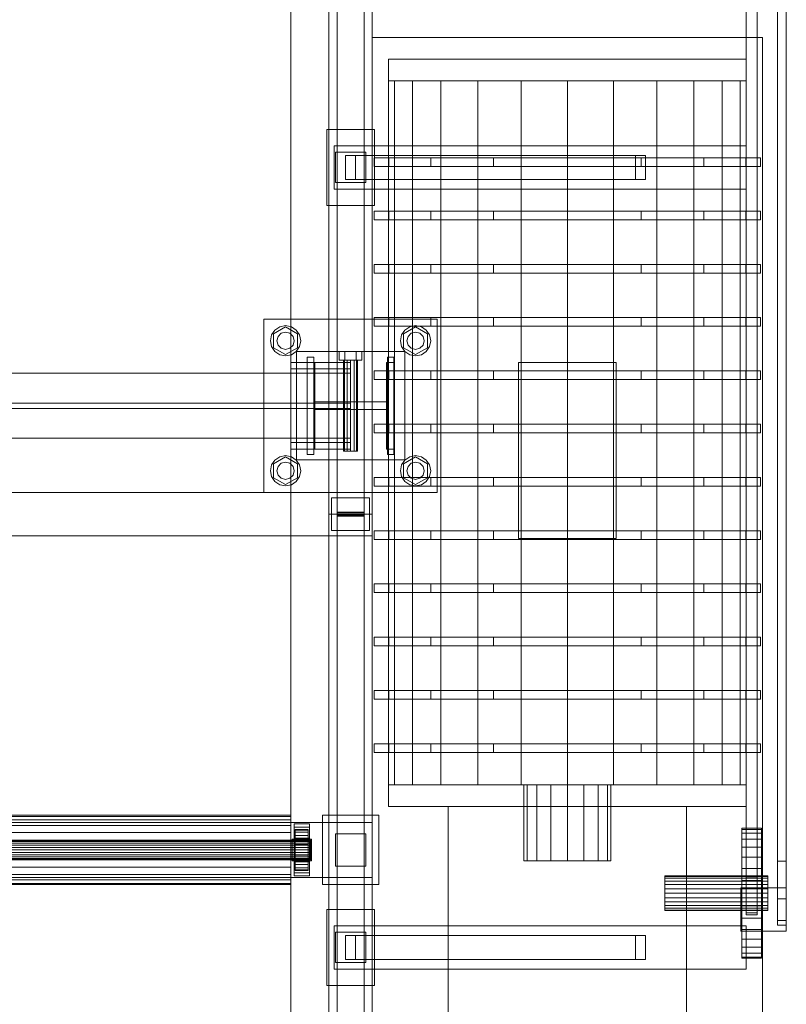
# Model space of a CAD drawing. Header units: millimetres. Extents: x -1970 to 61924, y -58230 to 6847.
# Tile 818 of 925: x 61211 to 61918, y -16602 to -15694. Entities that reach past the tile are written whole.
import ezdxf

# ---------------------------------------------------------------- set-up
doc = ezdxf.new("R2010")
doc.units = ezdxf.units.MM
doc.layers.add('superior_C04', color=7, linetype='Continuous', lineweight=0)

msp = doc.modelspace()

# ---------------------------------------------------------------- linework, layer by layer
at = {"layer": 'superior_C04'}
for p, q in [((61881.134, -15374.489), (61881.134, -16484.396)), ((61881.134, -15375.975), (61881.134, -16485.882)), ((61891.134, -16484.396), (61891.134, -15374.489)), ((61891.134, -15375.975), (61891.134, -16485.882)), ((61910.134, -15370.459), (61910.134, -16470.459)), ((61918.134, -16470.459), (61918.134, -15370.459)), ((61461.134, -16460), (61461.134, -15400)), ((61461.134, -15400), (61461.134, -19750)), ((61496.134, -15400), (61496.134, -16150)), ((61503.634, -15398.213), (61503.634, -16148.213)), ((61503.634, -16151.787), (61503.634, -15401.787)), ((61528.634, -16148.213), (61528.634, -15398.213)), ((61528.634, -16151.787), (61528.634, -15401.787)), ((61536.134, -16150), (61536.134, -15400)), ((61881.134, -15430.521), (61881.134, -16517.935)), ((61881.134, -15432.409), (61881.134, -16519.823)), ((61891.134, -16517.935), (61891.134, -15430.521)), ((61891.134, -15432.409), (61891.134, -16519.823)), ((61910.134, -15429.541), (61910.134, -16529.541)), ((61918.134, -15429.541), (61918.134, -16529.541)), ((61536.134, -15710), (61896.134, -15710)), ((61536.134, -16640), (61536.134, -15710)), ((61896.134, -15710), (61896.134, -16640)), ((61551.134, -15730), (61881.134, -15730)), ((61551.134, -16420), (61551.134, -15730)), ((61881.134, -15730), (61881.134, -16420)), ((61556.756, -15750), (61551.134, -15750)), ((61551.134, -15750), (61551.134, -16400)), ((61573.24, -15750), (61556.756, -15750)), ((61556.756, -15750), (61556.756, -16400)), ((61599.461, -15750), (61573.24, -15750)), ((61573.24, -15750), (61573.24, -16400)), ((61633.634, -15750), (61599.461, -15750)), ((61599.461, -15750), (61599.461, -16400)), ((61673.429, -15750), (61633.634, -15750)), ((61633.634, -15750), (61633.634, -16400)), ((61716.134, -15750), (61673.429, -15750)), ((61673.429, -15750), (61673.429, -16400)), ((61758.839, -15750), (61716.134, -15750)), ((61716.134, -15750), (61716.134, -16400)), ((61798.634, -15750), (61758.839, -15750)), ((61758.839, -15750), (61758.839, -16400)), ((61832.806, -15750), (61798.634, -15750)), ((61798.634, -15750), (61798.634, -16400)), ((61859.028, -15750), (61832.806, -15750)), ((61832.806, -15750), (61832.806, -16400)), ((61875.512, -15750), (61859.028, -15750)), ((61859.028, -15750), (61859.028, -16400)), ((61875.512, -15750), (61881.134, -15750)), ((61875.512, -15750), (61875.512, -16400)), ((61881.134, -16400), (61881.134, -15750)), ((61494.134, -15795), (61538.134, -15795)), ((61494.134, -15865), (61494.134, -15795)), ((61538.134, -15795), (61538.134, -15865)), ((61501.134, -15810), (61881.134, -15810)), ((61501.134, -15850), (61501.134, -15810)), ((61881.134, -15810), (61881.134, -15850)), ((61502.134, -15816), (61530.134, -15816)), ((61502.134, -15844), (61502.134, -15816)), ((61511.492, -15819), (61520.775, -15819)), ((61511.492, -15841), (61511.492, -15819)), ((61778.992, -15819), (61511.492, -15819)), ((61520.775, -15819), (61520.775, -15841)), ((61788.275, -15819), (61520.775, -15819)), ((61530.134, -15816), (61530.134, -15844)), ((61551.499, -15821.167), (61537.934, -15821.167)), ((61537.934, -15821.167), (61537.934, -15829.167)), ((61590.127, -15821.167), (61551.499, -15821.167)), ((61551.499, -15821.167), (61551.499, -15829.167)), ((61647.94, -15821.167), (61590.127, -15821.167)), ((61590.127, -15821.167), (61590.127, -15829.167)), ((61716.134, -15821.167), (61647.94, -15821.167)), ((61647.94, -15821.167), (61647.94, -15829.167)), ((61784.328, -15821.167), (61716.134, -15821.167)), ((61716.134, -15821.167), (61716.134, -15829.167)), ((61788.275, -15819), (61778.992, -15819)), ((61778.992, -15819), (61778.992, -15841)), ((61842.14, -15821.167), (61784.328, -15821.167)), ((61784.328, -15821.167), (61784.328, -15829.167)), ((61788.275, -15841), (61788.275, -15819)), ((61880.769, -15821.167), (61842.14, -15821.167)), ((61842.14, -15821.167), (61842.14, -15829.167)), ((61880.769, -15821.167), (61894.334, -15821.167)), ((61880.769, -15821.167), (61880.769, -15829.167)), ((61894.334, -15829.167), (61894.334, -15821.167)), ((61551.499, -15829.167), (61537.934, -15829.167)), ((61590.127, -15829.167), (61551.499, -15829.167)), ((61647.94, -15829.167), (61590.127, -15829.167)), ((61716.134, -15829.167), (61647.94, -15829.167)), ((61784.328, -15829.167), (61716.134, -15829.167)), ((61842.14, -15829.167), (61784.328, -15829.167)), ((61880.769, -15829.167), (61842.14, -15829.167)), ((61894.334, -15829.167), (61880.769, -15829.167)), ((61520.775, -15841), (61511.492, -15841)), ((61511.492, -15841), (61778.992, -15841)), ((61788.275, -15841), (61520.775, -15841)), ((61778.992, -15841), (61788.275, -15841)), ((61881.134, -15850), (61501.134, -15850)), ((61530.134, -15844), (61502.134, -15844)), ((61538.134, -15865), (61494.134, -15865)), ((61551.499, -15870.333), (61537.934, -15870.333)), ((61537.934, -15870.333), (61537.934, -15878.333)), ((61590.127, -15870.333), (61551.499, -15870.333)), ((61551.499, -15870.333), (61551.499, -15878.333)), ((61647.94, -15870.333), (61590.127, -15870.333)), ((61590.127, -15870.333), (61590.127, -15878.333)), ((61716.134, -15870.333), (61647.94, -15870.333)), ((61647.94, -15870.333), (61647.94, -15878.333)), ((61784.328, -15870.333), (61716.134, -15870.333)), ((61716.134, -15870.333), (61716.134, -15878.333)), ((61842.14, -15870.333), (61784.328, -15870.333)), ((61784.328, -15870.333), (61784.328, -15878.333)), ((61880.769, -15870.333), (61842.14, -15870.333)), ((61842.14, -15870.333), (61842.14, -15878.333)), ((61880.769, -15870.333), (61894.334, -15870.333)), ((61880.769, -15870.333), (61880.769, -15878.333)), ((61894.334, -15878.333), (61894.334, -15870.333)), ((61551.499, -15878.333), (61537.934, -15878.333)), ((61590.127, -15878.333), (61551.499, -15878.333)), ((61647.94, -15878.333), (61590.127, -15878.333)), ((61716.134, -15878.333), (61647.94, -15878.333)), ((61784.328, -15878.333), (61716.134, -15878.333)), ((61842.14, -15878.333), (61784.328, -15878.333)), ((61880.769, -15878.333), (61842.14, -15878.333)), ((61894.334, -15878.333), (61880.769, -15878.333)), ((61551.499, -15919.5), (61537.934, -15919.5)), ((61537.934, -15919.5), (61537.934, -15927.5)), ((61590.127, -15919.5), (61551.499, -15919.5)), ((61551.499, -15919.5), (61551.499, -15927.5)), ((61647.94, -15919.5), (61590.127, -15919.5)), ((61590.127, -15919.5), (61590.127, -15927.5)), ((61716.134, -15919.5), (61647.94, -15919.5)), ((61647.94, -15919.5), (61647.94, -15927.5)), ((61784.328, -15919.5), (61716.134, -15919.5)), ((61716.134, -15919.5), (61716.134, -15927.5)), ((61842.14, -15919.5), (61784.328, -15919.5)), ((61784.328, -15919.5), (61784.328, -15927.5)), ((61880.769, -15919.5), (61842.14, -15919.5)), ((61842.14, -15919.5), (61842.14, -15927.5)), ((61880.769, -15919.5), (61894.334, -15919.5)), ((61880.769, -15919.5), (61880.769, -15927.5)), ((61894.334, -15927.5), (61894.334, -15919.5)), ((61551.499, -15927.5), (61537.934, -15927.5)), ((61590.127, -15927.5), (61551.499, -15927.5)), ((61647.94, -15927.5), (61590.127, -15927.5)), ((61716.134, -15927.5), (61647.94, -15927.5)), ((61784.328, -15927.5), (61716.134, -15927.5)), ((61842.14, -15927.5), (61784.328, -15927.5)), ((61880.769, -15927.5), (61842.14, -15927.5)), ((61894.334, -15927.5), (61880.769, -15927.5)), ((61551.499, -15968.667), (61537.934, -15968.667)), ((61537.934, -15968.667), (61537.934, -15976.667)), ((61590.127, -15968.667), (61551.499, -15968.667)), ((61551.499, -15968.667), (61551.499, -15976.667)), ((61647.94, -15968.667), (61590.127, -15968.667)), ((61590.127, -15968.667), (61590.127, -15976.667)), ((61716.134, -15968.667), (61647.94, -15968.667)), ((61647.94, -15968.667), (61647.94, -15976.667)), ((61784.328, -15968.667), (61716.134, -15968.667)), ((61716.134, -15968.667), (61716.134, -15976.667)), ((61842.14, -15968.667), (61784.328, -15968.667)), ((61784.328, -15968.667), (61784.328, -15976.667)), ((61880.769, -15968.667), (61842.14, -15968.667)), ((61842.14, -15968.667), (61842.14, -15976.667)), ((61880.769, -15968.667), (61894.334, -15968.667)), ((61880.769, -15968.667), (61880.769, -15976.667)), ((61894.334, -15976.667), (61894.334, -15968.667)), ((61436.134, -16130), (61436.134, -15970)), ((61436.134, -15970), (61596.134, -15970)), ((61445.049, -15983.6), (61456.134, -15977.2)), ((61446.234, -15980.101), (61450.776, -15977.066)), ((61450.776, -15977.066), (61456.134, -15976)), ((61456.134, -15976), (61461.491, -15977.066)), ((61456.134, -15977.2), (61467.219, -15983.6)), ((61461.491, -15977.066), (61466.033, -15980.101)), ((61551.499, -15976.667), (61537.934, -15976.667)), ((61590.127, -15976.667), (61551.499, -15976.667)), ((61565.049, -15983.6), (61576.134, -15977.2)), ((61566.234, -15980.101), (61570.776, -15977.066)), ((61570.776, -15977.066), (61576.134, -15976)), ((61576.134, -15976), (61581.491, -15977.066)), ((61576.134, -15977.2), (61587.219, -15983.6)), ((61581.491, -15977.066), (61586.033, -15980.101)), ((61647.94, -15976.667), (61590.127, -15976.667)), ((61596.134, -15970), (61596.134, -16130)), ((61716.134, -15976.667), (61647.94, -15976.667)), ((61784.328, -15976.667), (61716.134, -15976.667)), ((61842.14, -15976.667), (61784.328, -15976.667)), ((61880.769, -15976.667), (61842.14, -15976.667)), ((61894.334, -15976.667), (61880.769, -15976.667)), ((61442.134, -15990), (61443.2, -15984.642)), ((61443.2, -15984.642), (61446.234, -15980.101)), ((61445.049, -15996.4), (61445.049, -15983.6)), ((61448.134, -15990), (61449.206, -15986)), ((61449.206, -15986), (61452.134, -15983.072)), ((61452.134, -15983.072), (61456.134, -15982)), ((61456.134, -15982), (61460.134, -15983.072)), ((61460.134, -15983.072), (61463.062, -15986)), ((61463.062, -15986), (61464.134, -15990)), ((61466.033, -15980.101), (61469.068, -15984.642)), ((61467.219, -15983.6), (61467.219, -15996.4)), ((61469.068, -15984.642), (61470.134, -15990)), ((61562.134, -15990), (61563.2, -15984.642)), ((61563.2, -15984.642), (61566.234, -15980.101)), ((61565.049, -15996.4), (61565.049, -15983.6)), ((61568.134, -15990), (61569.206, -15986)), ((61569.206, -15986), (61572.134, -15983.072)), ((61572.134, -15983.072), (61576.134, -15982)), ((61576.134, -15982), (61580.134, -15983.072)), ((61580.134, -15983.072), (61583.062, -15986)), ((61583.062, -15986), (61584.134, -15990)), ((61586.033, -15980.101), (61589.068, -15984.642)), ((61587.219, -15983.6), (61587.219, -15996.4)), ((61589.068, -15984.642), (61590.134, -15990)), ((61443.2, -15995.358), (61442.134, -15990)), ((61446.234, -15999.899), (61443.2, -15995.358)), ((61456.134, -16002.8), (61445.049, -15996.4)), ((61449.206, -15994), (61448.134, -15990)), ((61452.134, -15996.928), (61449.206, -15994)), ((61467.219, -15996.4), (61456.134, -16002.8)), ((61463.062, -15994), (61460.134, -15996.928)), ((61464.134, -15990), (61463.062, -15994)), ((61469.068, -15995.358), (61466.033, -15999.899)), ((61470.134, -15990), (61469.068, -15995.358)), ((61563.2, -15995.358), (61562.134, -15990)), ((61566.234, -15999.899), (61563.2, -15995.358)), ((61576.134, -16002.8), (61565.049, -15996.4)), ((61569.206, -15994), (61568.134, -15990)), ((61572.134, -15996.928), (61569.206, -15994)), ((61587.219, -15996.4), (61576.134, -16002.8)), ((61583.062, -15994), (61580.134, -15996.928)), ((61584.134, -15990), (61583.062, -15994)), ((61589.068, -15995.358), (61586.033, -15999.899)), ((61590.134, -15990), (61589.068, -15995.358)), ((61450.776, -16002.934), (61446.234, -15999.899)), ((61456.134, -16004), (61450.776, -16002.934)), ((61456.134, -15998), (61452.134, -15996.928)), ((61460.134, -15996.928), (61456.134, -15998)), ((61461.491, -16002.934), (61456.134, -16004)), ((61466.033, -15999.899), (61461.491, -16002.934)), ((61466.134, -16100), (61466.134, -16000)), ((61466.134, -16000), (61566.134, -16000)), ((61476.134, -16095), (61476.134, -16005)), ((61482.134, -16005), (61476.134, -16005)), ((61482.134, -16095), (61482.134, -16005)), ((61505.734, -16000), (61510.934, -16000)), ((61505.734, -16000), (61505.734, -16008)), ((61510.934, -16000), (61521.334, -16000)), ((61510.934, -16008), (61510.934, -16000)), ((61521.334, -16000), (61526.534, -16000)), ((61521.334, -16008), (61521.334, -16000)), ((61526.534, -16008), (61526.534, -16000)), ((61550.134, -16095), (61550.134, -16005)), ((61556.134, -16005), (61550.134, -16005)), ((61556.134, -16095), (61556.134, -16005)), ((61566.134, -16000), (61566.134, -16100)), ((61570.776, -16002.934), (61566.234, -15999.899)), ((61576.134, -16004), (61570.776, -16002.934)), ((61576.134, -15998), (61572.134, -15996.928)), ((61580.134, -15996.928), (61576.134, -15998)), ((61581.491, -16002.934), (61576.134, -16004)), ((61586.033, -15999.899), (61581.491, -16002.934)), ((61516.134, -16010), (61461.134, -16010)), ((61461.134, -16016), (61461.134, -16010)), ((61476.134, -16090), (61476.134, -16010)), ((61476.134, -16010), (61483.134, -16010)), ((61483.134, -16010), (61483.134, -16090)), ((61510.934, -16008), (61505.734, -16008)), ((61509.734, -16008), (61510.591, -16008)), ((61509.734, -16008), (61509.734, -16092)), ((61510.591, -16008), (61512.934, -16008)), ((61510.591, -16092), (61510.591, -16008)), ((61510.934, -16008), (61521.334, -16008)), ((61512.934, -16008), (61516.134, -16008)), ((61512.934, -16092), (61512.934, -16008)), ((61516.134, -16008), (61519.334, -16008)), ((61516.134, -16092), (61516.134, -16008)), ((61516.134, -16016), (61516.134, -16010)), ((61519.334, -16008), (61521.676, -16008)), ((61519.334, -16092), (61519.334, -16008)), ((61521.334, -16008), (61526.534, -16008)), ((61521.676, -16008), (61522.534, -16008)), ((61521.676, -16092), (61521.676, -16008)), ((61522.534, -16092), (61522.534, -16008)), ((61549.134, -16090), (61549.134, -16010)), ((61549.134, -16010), (61556.134, -16010)), ((61556.134, -16010), (61556.134, -16090)), ((61671.134, -16010), (61761.134, -16010)), ((61671.134, -16172.5), (61671.134, -16010)), ((61761.134, -16010), (61761.134, -16172.5)), ((61516.134, -16020), (60606.134, -16020)), ((61516.134, -16016), (61461.134, -16016)), ((61516.134, -16020), (61516.134, -16080)), ((61551.499, -16017.833), (61537.934, -16017.833)), ((61537.934, -16017.833), (61537.934, -16025.833)), ((61590.127, -16017.833), (61551.499, -16017.833)), ((61551.499, -16017.833), (61551.499, -16025.833)), ((61647.94, -16017.833), (61590.127, -16017.833)), ((61590.127, -16017.833), (61590.127, -16025.833)), ((61716.134, -16017.833), (61647.94, -16017.833)), ((61647.94, -16017.833), (61647.94, -16025.833)), ((61784.328, -16017.833), (61716.134, -16017.833)), ((61716.134, -16017.833), (61716.134, -16025.833)), ((61842.14, -16017.833), (61784.328, -16017.833)), ((61784.328, -16017.833), (61784.328, -16025.833)), ((61880.769, -16017.833), (61842.14, -16017.833)), ((61842.14, -16017.833), (61842.14, -16025.833)), ((61880.769, -16017.833), (61894.334, -16017.833)), ((61880.769, -16017.833), (61880.769, -16025.833)), ((61894.334, -16025.833), (61894.334, -16017.833)), ((61551.499, -16025.833), (61537.934, -16025.833)), ((61590.127, -16025.833), (61551.499, -16025.833)), ((61647.94, -16025.833), (61590.127, -16025.833)), ((61716.134, -16025.833), (61647.94, -16025.833)), ((61784.328, -16025.833), (61716.134, -16025.833)), ((61842.14, -16025.833), (61784.328, -16025.833)), ((61880.769, -16025.833), (61842.14, -16025.833)), ((61894.334, -16025.833), (61880.769, -16025.833)), ((61516.134, -16047.5), (60606.134, -16047.5)), ((61483.134, -16053.5), (61483.134, -16046.5)), ((61483.134, -16046.5), (61549.134, -16046.5)), ((61516.134, -16047.5), (61516.134, -16052.5)), ((61549.134, -16046.5), (61549.134, -16053.5)), ((60606.134, -16052.5), (61516.134, -16052.5)), ((61549.134, -16053.5), (61483.134, -16053.5)), ((61551.499, -16067), (61537.934, -16067)), ((61537.934, -16067), (61537.934, -16075)), ((61590.127, -16067), (61551.499, -16067)), ((61551.499, -16067), (61551.499, -16075)), ((61647.94, -16067), (61590.127, -16067)), ((61590.127, -16067), (61590.127, -16075)), ((61716.134, -16067), (61647.94, -16067)), ((61647.94, -16067), (61647.94, -16075)), ((61784.328, -16067), (61716.134, -16067)), ((61716.134, -16067), (61716.134, -16075)), ((61842.14, -16067), (61784.328, -16067)), ((61784.328, -16067), (61784.328, -16075)), ((61880.769, -16067), (61842.14, -16067)), ((61842.14, -16067), (61842.14, -16075)), ((61880.769, -16067), (61894.334, -16067)), ((61880.769, -16067), (61880.769, -16075)), ((61894.334, -16075), (61894.334, -16067)), ((61551.499, -16075), (61537.934, -16075)), ((61590.127, -16075), (61551.499, -16075)), ((61647.94, -16075), (61590.127, -16075)), ((61716.134, -16075), (61647.94, -16075)), ((61784.328, -16075), (61716.134, -16075)), ((61842.14, -16075), (61784.328, -16075)), ((61880.769, -16075), (61842.14, -16075)), ((61894.334, -16075), (61880.769, -16075)), ((60606.134, -16080), (61516.134, -16080)), ((61516.134, -16084), (61461.134, -16084)), ((61461.134, -16090), (61461.134, -16084)), ((61516.134, -16090), (61516.134, -16084)), ((61450.776, -16097.066), (61456.134, -16096)), ((61456.134, -16096), (61461.491, -16097.066)), ((61516.134, -16090), (61461.134, -16090)), ((61483.134, -16090), (61476.134, -16090)), ((61482.134, -16095), (61476.134, -16095)), ((61510.591, -16092), (61509.734, -16092)), ((61510.591, -16092), (61512.934, -16092)), ((61512.934, -16092), (61516.134, -16092)), ((61516.134, -16092), (61519.334, -16092)), ((61519.334, -16092), (61521.676, -16092)), ((61521.676, -16092), (61522.534, -16092)), ((61556.134, -16090), (61549.134, -16090)), ((61556.134, -16095), (61550.134, -16095)), ((61570.776, -16097.066), (61576.134, -16096)), ((61576.134, -16096), (61581.491, -16097.066)), ((61442.134, -16110), (61443.2, -16104.642)), ((61443.2, -16104.642), (61446.234, -16100.101)), ((61445.049, -16103.6), (61456.134, -16097.2)), ((61445.049, -16116.4), (61445.049, -16103.6)), ((61446.234, -16100.101), (61450.776, -16097.066)), ((61449.206, -16106), (61452.134, -16103.072)), ((61452.134, -16103.072), (61456.134, -16102)), ((61456.134, -16097.2), (61467.219, -16103.6)), ((61456.134, -16102), (61460.134, -16103.072)), ((61460.134, -16103.072), (61463.062, -16106)), ((61461.491, -16097.066), (61466.033, -16100.101)), ((61466.033, -16100.101), (61469.068, -16104.642)), ((61566.134, -16100), (61466.134, -16100)), ((61467.219, -16103.6), (61467.219, -16116.4)), ((61469.068, -16104.642), (61470.134, -16110)), ((61562.134, -16110), (61563.2, -16104.642)), ((61563.2, -16104.642), (61566.234, -16100.101)), ((61565.049, -16103.6), (61576.134, -16097.2)), ((61565.049, -16116.4), (61565.049, -16103.6)), ((61566.234, -16100.101), (61570.776, -16097.066)), ((61569.206, -16106), (61572.134, -16103.072)), ((61572.134, -16103.072), (61576.134, -16102)), ((61576.134, -16097.2), (61587.219, -16103.6)), ((61576.134, -16102), (61580.134, -16103.072)), ((61580.134, -16103.072), (61583.062, -16106)), ((61581.491, -16097.066), (61586.033, -16100.101)), ((61586.033, -16100.101), (61589.068, -16104.642)), ((61587.219, -16103.6), (61587.219, -16116.4)), ((61589.068, -16104.642), (61590.134, -16110)), ((61443.2, -16115.358), (61442.134, -16110)), ((61448.134, -16110), (61449.206, -16106)), ((61449.206, -16114), (61448.134, -16110)), ((61452.134, -16116.928), (61449.206, -16114)), ((61463.062, -16114), (61460.134, -16116.928)), ((61463.062, -16106), (61464.134, -16110)), ((61464.134, -16110), (61463.062, -16114)), ((61470.134, -16110), (61469.068, -16115.358)), ((61563.2, -16115.358), (61562.134, -16110)), ((61568.134, -16110), (61569.206, -16106)), ((61569.206, -16114), (61568.134, -16110)), ((61572.134, -16116.928), (61569.206, -16114)), ((61583.062, -16114), (61580.134, -16116.928)), ((61583.062, -16106), (61584.134, -16110)), ((61584.134, -16110), (61583.062, -16114)), ((61590.134, -16110), (61589.068, -16115.358)), ((61446.234, -16119.899), (61443.2, -16115.358)), ((61456.134, -16122.8), (61445.049, -16116.4)), ((61450.776, -16122.934), (61446.234, -16119.899)), ((61456.134, -16124), (61450.776, -16122.934)), ((61456.134, -16118), (61452.134, -16116.928)), ((61467.219, -16116.4), (61456.134, -16122.8)), ((61460.134, -16116.928), (61456.134, -16118)), ((61461.491, -16122.934), (61456.134, -16124)), ((61466.033, -16119.899), (61461.491, -16122.934)), ((61469.068, -16115.358), (61466.033, -16119.899)), ((61551.499, -16116.167), (61537.934, -16116.167)), ((61537.934, -16116.167), (61537.934, -16124.167)), ((61590.127, -16116.167), (61551.499, -16116.167)), ((61551.499, -16116.167), (61551.499, -16124.167)), ((61566.234, -16119.899), (61563.2, -16115.358)), ((61576.134, -16122.8), (61565.049, -16116.4)), ((61570.776, -16122.934), (61566.234, -16119.899)), ((61576.134, -16124), (61570.776, -16122.934)), ((61576.134, -16118), (61572.134, -16116.928)), ((61587.219, -16116.4), (61576.134, -16122.8)), ((61580.134, -16116.928), (61576.134, -16118)), ((61581.491, -16122.934), (61576.134, -16124)), ((61586.033, -16119.899), (61581.491, -16122.934)), ((61589.068, -16115.358), (61586.033, -16119.899)), ((61647.94, -16116.167), (61590.127, -16116.167)), ((61590.127, -16116.167), (61590.127, -16124.167)), ((61716.134, -16116.167), (61647.94, -16116.167)), ((61647.94, -16116.167), (61647.94, -16124.167)), ((61784.328, -16116.167), (61716.134, -16116.167)), ((61716.134, -16116.167), (61716.134, -16124.167)), ((61842.14, -16116.167), (61784.328, -16116.167)), ((61784.328, -16116.167), (61784.328, -16124.167)), ((61880.769, -16116.167), (61842.14, -16116.167)), ((61842.14, -16116.167), (61842.14, -16124.167)), ((61880.769, -16116.167), (61894.334, -16116.167)), ((61880.769, -16116.167), (61880.769, -16124.167)), ((61894.334, -16124.167), (61894.334, -16116.167)), ((60586.134, -16130), (61536.134, -16130)), ((61596.134, -16130), (61436.134, -16130)), ((61536.134, -16130), (61536.134, -16170)), ((61551.499, -16124.167), (61537.934, -16124.167)), ((61590.127, -16124.167), (61551.499, -16124.167)), ((61647.94, -16124.167), (61590.127, -16124.167)), ((61716.134, -16124.167), (61647.94, -16124.167)), ((61784.328, -16124.167), (61716.134, -16124.167)), ((61842.14, -16124.167), (61784.328, -16124.167)), ((61880.769, -16124.167), (61842.14, -16124.167)), ((61894.334, -16124.167), (61880.769, -16124.167)), ((61498.634, -16135), (61533.634, -16135)), ((61498.634, -16165), (61498.634, -16135)), ((61533.634, -16135), (61533.634, -16165)), ((61496.134, -16150), (61536.134, -16150)), ((61496.134, -16150), (61496.134, -17350)), ((61503.634, -16148.213), (61503.634, -16151.787)), ((61528.634, -16148.213), (61503.634, -16148.213)), ((61528.634, -16148.878), (61503.634, -16148.878)), ((61503.634, -16148.878), (61503.634, -16151.122)), ((61503.634, -17348.878), (61503.634, -16148.878)), ((61528.634, -16151.787), (61528.634, -16148.213)), ((61528.634, -16151.122), (61528.634, -16148.878)), ((61528.634, -17348.878), (61528.634, -16148.878)), ((61536.134, -17350), (61536.134, -16150)), ((61503.634, -16151.122), (61528.634, -16151.122)), ((61503.634, -16151.122), (61503.634, -17351.122)), ((61503.634, -16151.787), (61528.634, -16151.787)), ((61528.634, -17351.122), (61528.634, -16151.122)), ((61533.634, -16165), (61498.634, -16165)), ((61551.499, -16165.333), (61537.934, -16165.333)), ((61537.934, -16165.333), (61537.934, -16173.333)), ((61590.127, -16165.333), (61551.499, -16165.333)), ((61551.499, -16165.333), (61551.499, -16173.333)), ((61647.94, -16165.333), (61590.127, -16165.333)), ((61590.127, -16165.333), (61590.127, -16173.333)), ((61716.134, -16165.333), (61647.94, -16165.333)), ((61647.94, -16165.333), (61647.94, -16173.333)), ((61784.328, -16165.333), (61716.134, -16165.333)), ((61716.134, -16165.333), (61716.134, -16173.333)), ((61842.14, -16165.333), (61784.328, -16165.333)), ((61784.328, -16165.333), (61784.328, -16173.333)), ((61880.769, -16165.333), (61842.14, -16165.333)), ((61842.14, -16165.333), (61842.14, -16173.333)), ((61880.769, -16165.333), (61894.334, -16165.333)), ((61880.769, -16165.333), (61880.769, -16173.333)), ((61894.334, -16173.333), (61894.334, -16165.333)), ((61536.134, -16170), (60586.134, -16170)), ((61551.499, -16173.333), (61537.934, -16173.333)), ((61590.127, -16173.333), (61551.499, -16173.333)), ((61647.94, -16173.333), (61590.127, -16173.333)), ((61716.134, -16173.333), (61647.94, -16173.333)), ((61761.134, -16172.5), (61671.134, -16172.5)), ((61784.328, -16173.333), (61716.134, -16173.333)), ((61842.14, -16173.333), (61784.328, -16173.333)), ((61880.769, -16173.333), (61842.14, -16173.333)), ((61894.334, -16173.333), (61880.769, -16173.333)), ((61551.499, -16214.5), (61537.934, -16214.5)), ((61537.934, -16214.5), (61537.934, -16222.5)), ((61590.127, -16214.5), (61551.499, -16214.5)), ((61551.499, -16214.5), (61551.499, -16222.5)), ((61647.94, -16214.5), (61590.127, -16214.5)), ((61590.127, -16214.5), (61590.127, -16222.5)), ((61716.134, -16214.5), (61647.94, -16214.5)), ((61647.94, -16214.5), (61647.94, -16222.5)), ((61784.328, -16214.5), (61716.134, -16214.5)), ((61716.134, -16214.5), (61716.134, -16222.5)), ((61842.14, -16214.5), (61784.328, -16214.5)), ((61784.328, -16214.5), (61784.328, -16222.5)), ((61880.769, -16214.5), (61842.14, -16214.5)), ((61842.14, -16214.5), (61842.14, -16222.5)), ((61880.769, -16214.5), (61894.334, -16214.5)), ((61880.769, -16214.5), (61880.769, -16222.5)), ((61894.334, -16222.5), (61894.334, -16214.5)), ((61551.499, -16222.5), (61537.934, -16222.5)), ((61590.127, -16222.5), (61551.499, -16222.5)), ((61647.94, -16222.5), (61590.127, -16222.5)), ((61716.134, -16222.5), (61647.94, -16222.5)), ((61784.328, -16222.5), (61716.134, -16222.5)), ((61842.14, -16222.5), (61784.328, -16222.5)), ((61880.769, -16222.5), (61842.14, -16222.5)), ((61894.334, -16222.5), (61880.769, -16222.5)), ((61551.499, -16263.667), (61537.934, -16263.667)), ((61537.934, -16263.667), (61537.934, -16271.667)), ((61590.127, -16263.667), (61551.499, -16263.667)), ((61551.499, -16263.667), (61551.499, -16271.667)), ((61647.94, -16263.667), (61590.127, -16263.667)), ((61590.127, -16263.667), (61590.127, -16271.667)), ((61716.134, -16263.667), (61647.94, -16263.667)), ((61647.94, -16263.667), (61647.94, -16271.667)), ((61784.328, -16263.667), (61716.134, -16263.667)), ((61716.134, -16263.667), (61716.134, -16271.667)), ((61842.14, -16263.667), (61784.328, -16263.667)), ((61784.328, -16263.667), (61784.328, -16271.667)), ((61880.769, -16263.667), (61842.14, -16263.667)), ((61842.14, -16263.667), (61842.14, -16271.667)), ((61880.769, -16263.667), (61894.334, -16263.667)), ((61880.769, -16263.667), (61880.769, -16271.667)), ((61894.334, -16271.667), (61894.334, -16263.667)), ((61551.499, -16271.667), (61537.934, -16271.667)), ((61590.127, -16271.667), (61551.499, -16271.667)), ((61647.94, -16271.667), (61590.127, -16271.667)), ((61716.134, -16271.667), (61647.94, -16271.667)), ((61784.328, -16271.667), (61716.134, -16271.667)), ((61842.14, -16271.667), (61784.328, -16271.667)), ((61880.769, -16271.667), (61842.14, -16271.667)), ((61894.334, -16271.667), (61880.769, -16271.667)), ((61551.499, -16312.833), (61537.934, -16312.833)), ((61537.934, -16312.833), (61537.934, -16320.833)), ((61590.127, -16312.833), (61551.499, -16312.833)), ((61551.499, -16312.833), (61551.499, -16320.833)), ((61647.94, -16312.833), (61590.127, -16312.833)), ((61590.127, -16312.833), (61590.127, -16320.833)), ((61716.134, -16312.833), (61647.94, -16312.833)), ((61647.94, -16312.833), (61647.94, -16320.833)), ((61784.328, -16312.833), (61716.134, -16312.833)), ((61716.134, -16312.833), (61716.134, -16320.833)), ((61842.14, -16312.833), (61784.328, -16312.833)), ((61784.328, -16312.833), (61784.328, -16320.833)), ((61880.769, -16312.833), (61842.14, -16312.833)), ((61842.14, -16312.833), (61842.14, -16320.833)), ((61880.769, -16312.833), (61894.334, -16312.833)), ((61880.769, -16312.833), (61880.769, -16320.833)), ((61894.334, -16320.833), (61894.334, -16312.833)), ((61551.499, -16320.833), (61537.934, -16320.833)), ((61590.127, -16320.833), (61551.499, -16320.833)), ((61647.94, -16320.833), (61590.127, -16320.833)), ((61716.134, -16320.833), (61647.94, -16320.833)), ((61784.328, -16320.833), (61716.134, -16320.833)), ((61842.14, -16320.833), (61784.328, -16320.833)), ((61880.769, -16320.833), (61842.14, -16320.833)), ((61894.334, -16320.833), (61880.769, -16320.833)), ((61551.499, -16362), (61537.934, -16362)), ((61537.934, -16362), (61537.934, -16370)), ((61590.127, -16362), (61551.499, -16362)), ((61551.499, -16362), (61551.499, -16370)), ((61647.94, -16362), (61590.127, -16362)), ((61590.127, -16362), (61590.127, -16370)), ((61716.134, -16362), (61647.94, -16362)), ((61647.94, -16362), (61647.94, -16370)), ((61784.328, -16362), (61716.134, -16362)), ((61716.134, -16362), (61716.134, -16370)), ((61842.14, -16362), (61784.328, -16362)), ((61784.328, -16362), (61784.328, -16370)), ((61880.769, -16362), (61842.14, -16362)), ((61842.14, -16362), (61842.14, -16370)), ((61880.769, -16362), (61894.334, -16362)), ((61880.769, -16362), (61880.769, -16370)), ((61894.334, -16370), (61894.334, -16362)), ((61551.499, -16370), (61537.934, -16370)), ((61590.127, -16370), (61551.499, -16370)), ((61647.94, -16370), (61590.127, -16370)), ((61716.134, -16370), (61647.94, -16370)), ((61784.328, -16370), (61716.134, -16370)), ((61842.14, -16370), (61784.328, -16370)), ((61880.769, -16370), (61842.14, -16370)), ((61894.334, -16370), (61880.769, -16370)), ((61556.756, -16400), (61551.134, -16400)), ((61573.24, -16400), (61556.756, -16400)), ((61599.461, -16400), (61573.24, -16400)), ((61633.634, -16400), (61599.461, -16400)), ((61673.429, -16400), (61633.634, -16400)), ((61716.134, -16400), (61673.429, -16400)), ((61679.179, -16400), (61676.134, -16400)), ((61676.134, -16400), (61676.134, -16470)), ((61687.85, -16400), (61679.179, -16400)), ((61679.179, -16400), (61679.179, -16470)), ((61700.827, -16400), (61687.85, -16400)), ((61687.85, -16400), (61687.85, -16470)), ((61716.134, -16400), (61700.827, -16400)), ((61700.827, -16400), (61700.827, -16470)), ((61758.839, -16400), (61716.134, -16400)), ((61731.441, -16400), (61716.134, -16400)), ((61716.134, -16400), (61716.134, -16470)), ((61744.418, -16400), (61731.441, -16400)), ((61731.441, -16400), (61731.441, -16470)), ((61753.089, -16400), (61744.418, -16400)), ((61744.418, -16400), (61744.418, -16470)), ((61753.089, -16400), (61756.134, -16400)), ((61753.089, -16400), (61753.089, -16470)), ((61756.134, -16470), (61756.134, -16400)), ((61798.634, -16400), (61758.839, -16400)), ((61832.806, -16400), (61798.634, -16400)), ((61859.028, -16400), (61832.806, -16400)), ((61875.512, -16400), (61859.028, -16400)), ((61881.134, -16400), (61875.512, -16400)), ((61881.134, -16420), (61551.134, -16420)), ((61606.134, -16420), (61826.134, -16420)), ((61606.134, -16620), (61606.134, -16420)), ((61826.134, -16420), (61826.134, -16620)), ((60661.134, -16428), (61461.134, -16428)), ((61461.134, -16429.09), (60661.134, -16429.09)), ((61461.134, -16432.287), (60661.134, -16432.287)), ((61461.134, -16429.09), (61461.134, -16428)), ((61461.134, -16429.09), (61461.134, -16432.287)), ((61461.134, -16432.287), (61461.134, -16437.373)), ((61490.134, -16492), (61490.134, -16428)), ((61490.134, -16428), (61542.134, -16428)), ((61542.134, -16428), (61542.134, -16492)), ((60586.134, -16434.6), (61536.134, -16434.6)), ((61461.134, -16437.373), (60661.134, -16437.373)), ((61461.134, -16437.373), (61461.134, -16444)), ((61464.134, -16484), (61464.134, -16436)), ((61464.134, -16436), (61478.134, -16436)), ((61464.134, -16449), (61464.134, -16439)), ((61464.134, -16439), (61478.134, -16439)), ((61465.134, -16451), (61465.134, -16441)), ((61465.134, -16441), (61465.134, -16441.647)), ((61465.134, -16441), (61477.134, -16441)), ((61465.134, -16441.647), (61465.134, -16451.307)), ((61477.134, -16441.647), (61465.134, -16441.647)), ((61465.134, -16441.647), (61465.134, -16443.546)), ((61477.134, -16441.647), (61477.134, -16441)), ((61477.134, -16441), (61477.134, -16451)), ((61477.134, -16451.307), (61477.134, -16441.647)), ((61477.134, -16443.546), (61477.134, -16441.647)), ((61478.134, -16436), (61478.134, -16484)), ((61478.134, -16439), (61478.134, -16449)), ((61536.134, -16434.6), (61536.134, -16485.4)), ((61877.134, -16440), (61877.134, -16441.153)), ((61877.134, -16440), (61895.134, -16440)), ((61877.134, -16441.153), (61877.134, -16444.567)), ((61895.134, -16441.153), (61877.134, -16441.153)), ((61895.134, -16441.153), (61895.134, -16440)), ((61895.134, -16441.153), (61895.134, -16444.567)), ((61461.134, -16444), (60661.134, -16444)), ((61461.134, -16444), (61461.134, -16451.718)), ((61462.134, -16450), (61480.134, -16450)), ((61462.134, -16470), (61462.134, -16450)), ((61478.134, -16449), (61464.134, -16449)), ((61465.134, -16443.546), (61465.134, -16452.206)), ((61477.134, -16443.546), (61465.134, -16443.546)), ((61465.134, -16443.546), (61465.134, -16446.565)), ((61465.134, -16446.565), (61465.134, -16453.636)), ((61477.134, -16446.565), (61465.134, -16446.565)), ((61465.134, -16446.565), (61465.134, -16450.5)), ((61465.134, -16450.5), (61465.134, -16455.5)), ((61477.134, -16450.5), (61465.134, -16450.5)), ((61465.134, -16450.5), (61465.134, -16455.082)), ((61477.134, -16452.206), (61477.134, -16443.546)), ((61477.134, -16446.565), (61477.134, -16443.546)), ((61477.134, -16453.636), (61477.134, -16446.565)), ((61477.134, -16450.5), (61477.134, -16446.565)), ((61477.134, -16455.5), (61477.134, -16450.5)), ((61477.134, -16455.082), (61477.134, -16450.5)), ((61480.134, -16450), (61480.134, -16470)), ((61502.134, -16475), (61502.134, -16445)), ((61502.134, -16445), (61530.134, -16445)), ((61530.134, -16445), (61530.134, -16475)), ((61877.134, -16444.567), (61877.134, -16450.112)), ((61895.134, -16444.567), (61877.134, -16444.567)), ((61877.134, -16450.112), (61877.134, -16457.574)), ((61895.134, -16450.112), (61877.134, -16450.112)), ((61895.134, -16444.567), (61895.134, -16450.112)), ((61895.134, -16450.112), (61895.134, -16457.574)), ((60643.134, -16451), (61479.134, -16451)), ((61479.134, -16451.307), (60643.134, -16451.307)), ((61479.134, -16452.206), (60643.134, -16452.206)), ((61479.134, -16453.636), (60643.134, -16453.636)), ((61479.134, -16455.5), (60643.134, -16455.5)), ((61479.134, -16457.671), (60643.134, -16457.671)), ((61461.134, -16451.718), (60661.134, -16451.718)), ((61461.134, -16451.718), (61461.134, -16460)), ((61465.134, -16451.307), (61465.134, -16451)), ((61477.134, -16451), (61465.134, -16451)), ((61465.134, -16451.307), (61477.134, -16451.307)), ((61465.134, -16452.206), (61465.134, -16451.307)), ((61465.134, -16452.206), (61477.134, -16452.206)), ((61465.134, -16453.636), (61465.134, -16452.206)), ((61465.134, -16453.636), (61477.134, -16453.636)), ((61465.134, -16455.5), (61465.134, -16453.636)), ((61465.134, -16455.082), (61465.134, -16457.671)), ((61477.134, -16455.082), (61465.134, -16455.082)), ((61465.134, -16455.082), (61465.134, -16460)), ((61465.134, -16455.5), (61477.134, -16455.5)), ((61465.134, -16457.671), (61465.134, -16455.5)), ((61465.134, -16457.671), (61477.134, -16457.671)), ((61465.134, -16460), (61465.134, -16457.671)), ((61477.134, -16451), (61477.134, -16451.307)), ((61477.134, -16451.307), (61477.134, -16452.206)), ((61477.134, -16452.206), (61477.134, -16453.636)), ((61477.134, -16453.636), (61477.134, -16455.5)), ((61477.134, -16457.671), (61477.134, -16455.082)), ((61477.134, -16460), (61477.134, -16455.082)), ((61477.134, -16455.5), (61477.134, -16457.671)), ((61477.134, -16457.671), (61477.134, -16460)), ((61479.134, -16451.307), (61479.134, -16451)), ((61479.134, -16451.307), (61479.134, -16452.206)), ((61479.134, -16452.206), (61479.134, -16453.636)), ((61479.134, -16453.636), (61479.134, -16455.5)), ((61479.134, -16455.5), (61479.134, -16457.671)), ((61479.134, -16457.671), (61479.134, -16460)), ((61877.134, -16457.574), (61877.134, -16466.666)), ((61895.134, -16457.574), (61877.134, -16457.574)), ((61895.134, -16457.574), (61895.134, -16466.666)), ((61479.134, -16460), (60643.134, -16460)), ((61479.134, -16462.329), (60643.134, -16462.329)), ((61479.134, -16464.5), (60643.134, -16464.5)), ((61479.134, -16466.364), (60643.134, -16466.364)), ((61479.134, -16467.794), (60643.134, -16467.794)), ((61479.134, -16468.693), (60643.134, -16468.693)), ((61479.134, -16469), (60643.134, -16469)), ((61461.134, -16460), (60661.134, -16460)), ((61461.134, -16468.282), (60661.134, -16468.282)), ((61461.134, -16460), (61061.134, -16460)), ((61461.134, -17440), (61461.134, -16460)), ((61461.134, -16460), (61461.134, -16468.282)), ((61461.134, -16468.282), (61461.134, -16476)), ((61465.134, -16460), (61477.134, -16460)), ((61465.134, -16460), (61465.134, -16464.918)), ((61465.134, -16462.329), (61465.134, -16460)), ((61465.134, -16464.918), (61465.134, -16462.329)), ((61465.134, -16462.329), (61477.134, -16462.329)), ((61465.134, -16464.5), (61465.134, -16462.329)), ((61465.134, -16469.5), (61465.134, -16464.5)), ((61465.134, -16464.5), (61477.134, -16464.5)), ((61465.134, -16466.364), (61465.134, -16464.5)), ((61477.134, -16464.918), (61465.134, -16464.918)), ((61465.134, -16464.918), (61465.134, -16469.5)), ((61465.134, -16473.435), (61465.134, -16466.364)), ((61465.134, -16466.364), (61477.134, -16466.364)), ((61465.134, -16467.794), (61465.134, -16466.364)), ((61465.134, -16476.454), (61465.134, -16467.794)), ((61465.134, -16467.794), (61477.134, -16467.794)), ((61465.134, -16468.693), (61465.134, -16467.794)), ((61465.134, -16478.353), (61465.134, -16468.693)), ((61465.134, -16468.693), (61477.134, -16468.693)), ((61465.134, -16469), (61465.134, -16468.693)), ((61465.134, -16479), (61465.134, -16469)), ((61465.134, -16469), (61477.134, -16469)), ((61477.134, -16460), (61477.134, -16462.329)), ((61477.134, -16464.918), (61477.134, -16460)), ((61477.134, -16462.329), (61477.134, -16464.918)), ((61477.134, -16462.329), (61477.134, -16464.5)), ((61477.134, -16464.5), (61477.134, -16469.5)), ((61477.134, -16464.5), (61477.134, -16466.364)), ((61477.134, -16469.5), (61477.134, -16464.918)), ((61477.134, -16466.364), (61477.134, -16473.435)), ((61477.134, -16466.364), (61477.134, -16467.794)), ((61477.134, -16467.794), (61477.134, -16476.454)), ((61477.134, -16467.794), (61477.134, -16468.693)), ((61477.134, -16468.693), (61477.134, -16478.353)), ((61477.134, -16468.693), (61477.134, -16469)), ((61477.134, -16469), (61477.134, -16479)), ((61479.134, -16460), (61479.134, -16462.329)), ((61479.134, -16462.329), (61479.134, -16464.5)), ((61479.134, -16464.5), (61479.134, -16466.364)), ((61479.134, -16466.364), (61479.134, -16467.794)), ((61479.134, -16467.794), (61479.134, -16468.693)), ((61479.134, -16468.693), (61479.134, -16469)), ((61877.134, -16466.666), (61877.134, -16477.039)), ((61895.134, -16466.666), (61877.134, -16466.666)), ((61895.134, -16466.666), (61895.134, -16477.039)), ((61461.134, -16476), (60661.134, -16476)), ((61461.134, -16476), (61461.134, -16482.627)), ((61480.134, -16470), (61462.134, -16470)), ((61464.134, -16481), (61464.134, -16471)), ((61464.134, -16471), (61478.134, -16471)), ((61477.134, -16469.5), (61465.134, -16469.5)), ((61465.134, -16469.5), (61465.134, -16473.435)), ((61477.134, -16473.435), (61465.134, -16473.435)), ((61465.134, -16473.435), (61465.134, -16476.454)), ((61477.134, -16476.454), (61465.134, -16476.454)), ((61465.134, -16476.454), (61465.134, -16478.353)), ((61477.134, -16473.435), (61477.134, -16469.5)), ((61477.134, -16476.454), (61477.134, -16473.435)), ((61477.134, -16478.353), (61477.134, -16476.454)), ((61478.134, -16471), (61478.134, -16481)), ((61530.134, -16475), (61502.134, -16475)), ((61679.179, -16470), (61676.134, -16470)), ((61687.85, -16470), (61679.179, -16470)), ((61700.827, -16470), (61687.85, -16470)), ((61716.134, -16470), (61700.827, -16470)), ((61731.441, -16470), (61716.134, -16470)), ((61744.418, -16470), (61731.441, -16470)), ((61753.089, -16470), (61744.418, -16470)), ((61756.134, -16470), (61753.089, -16470)), ((61877.134, -16477.039), (61877.134, -16488.295)), ((61895.134, -16477.039), (61877.134, -16477.039)), ((61895.134, -16477.039), (61895.134, -16488.295)), ((61910.134, -16470.459), (61910.134, -16529.541)), ((61918.134, -16470.459), (61910.134, -16470.459)), ((61918.134, -16529.541), (61918.134, -16470.459)), ((61536.134, -16485.4), (60586.134, -16485.4)), ((61461.134, -16482.627), (60661.134, -16482.627)), ((61461.134, -16482.627), (61461.134, -16487.713)), ((61478.134, -16481), (61464.134, -16481)), ((61478.134, -16484), (61464.134, -16484)), ((61477.134, -16478.353), (61465.134, -16478.353)), ((61465.134, -16478.353), (61465.134, -16479)), ((61477.134, -16479), (61465.134, -16479)), ((61477.134, -16479), (61477.134, -16478.353)), ((61806.134, -16484), (61806.134, -16484.545)), ((61806.134, -16484), (61901.134, -16484)), ((61806.134, -16484.545), (61806.134, -16486.144)), ((61901.134, -16484.545), (61806.134, -16484.545)), ((61806.134, -16486.144), (61806.134, -16488.686)), ((61901.134, -16486.144), (61806.134, -16486.144)), ((61881.134, -16484.396), (61881.134, -16485.882)), ((61891.134, -16484.396), (61881.134, -16484.396)), ((61881.134, -16485.882), (61891.134, -16485.882)), ((61891.134, -16485.882), (61891.134, -16484.396)), ((61901.134, -16484.545), (61901.134, -16484)), ((61901.134, -16484.545), (61901.134, -16486.144)), ((61901.134, -16486.144), (61901.134, -16488.686)), ((61461.134, -16487.713), (60661.134, -16487.713)), ((61461.134, -16490.91), (60661.134, -16490.91)), ((61461.134, -16492), (60661.134, -16492)), ((61461.134, -16487.713), (61461.134, -16490.91)), ((61461.134, -16490.91), (61461.134, -16492)), ((61542.134, -16492), (61490.134, -16492)), ((61806.134, -16488.686), (61806.134, -16492)), ((61901.134, -16488.686), (61806.134, -16488.686)), ((61806.134, -16492), (61806.134, -16495.859)), ((61901.134, -16492), (61806.134, -16492)), ((61806.134, -16495.859), (61806.134, -16500)), ((61901.134, -16495.859), (61806.134, -16495.859)), ((61876.134, -16495), (61918.134, -16495)), ((61876.134, -16535), (61876.134, -16495)), ((61877.134, -16488.295), (61877.134, -16500)), ((61895.134, -16488.295), (61877.134, -16488.295)), ((61895.134, -16488.295), (61895.134, -16500)), ((61901.134, -16488.686), (61901.134, -16492)), ((61901.134, -16492), (61901.134, -16495.859)), ((61901.134, -16495.859), (61901.134, -16500)), ((61918.134, -16495), (61918.134, -16535)), ((61806.134, -16500), (61806.134, -16504.141)), ((61901.134, -16500), (61806.134, -16500)), ((61806.134, -16504.141), (61806.134, -16508)), ((61901.134, -16504.141), (61806.134, -16504.141)), ((61877.134, -16500), (61877.134, -16511.705)), ((61895.134, -16500), (61877.134, -16500)), ((61895.134, -16500), (61895.134, -16511.705)), ((61901.134, -16500), (61901.134, -16504.141)), ((61901.134, -16504.141), (61901.134, -16508)), ((61910.134, -16505), (61918.134, -16505)), ((61910.134, -16525), (61910.134, -16505)), ((61918.134, -16505), (61918.134, -16525)), ((61806.134, -16508), (61806.134, -16511.314)), ((61901.134, -16508), (61806.134, -16508)), ((61806.134, -16511.314), (61806.134, -16513.856)), ((61901.134, -16511.314), (61806.134, -16511.314)), ((61806.134, -16513.856), (61806.134, -16515.455)), ((61901.134, -16513.856), (61806.134, -16513.856)), ((61877.134, -16511.705), (61877.134, -16522.961)), ((61895.134, -16511.705), (61877.134, -16511.705)), ((61895.134, -16511.705), (61895.134, -16522.961)), ((61901.134, -16508), (61901.134, -16511.314)), ((61901.134, -16511.314), (61901.134, -16513.856)), ((61901.134, -16513.856), (61901.134, -16515.455)), ((61494.134, -16515), (61538.134, -16515)), ((61494.134, -16585), (61494.134, -16515)), ((61538.134, -16515), (61538.134, -16585)), ((61806.134, -16515.455), (61806.134, -16516)), ((61901.134, -16515.455), (61806.134, -16515.455)), ((61901.134, -16516), (61806.134, -16516)), ((61877.134, -16522.961), (61877.134, -16533.334)), ((61895.134, -16522.961), (61877.134, -16522.961)), ((61881.134, -16517.935), (61881.134, -16519.823)), ((61891.134, -16517.935), (61881.134, -16517.935)), ((61881.134, -16519.823), (61891.134, -16519.823)), ((61891.134, -16519.823), (61891.134, -16517.935)), ((61895.134, -16522.961), (61895.134, -16533.334)), ((61901.134, -16515.455), (61901.134, -16516)), ((61501.134, -16530), (61881.134, -16530)), ((61501.134, -16570), (61501.134, -16530)), ((61881.134, -16530), (61881.134, -16570)), ((61918.134, -16525), (61910.134, -16525)), ((61910.134, -16529.541), (61918.134, -16529.541)), ((61502.134, -16536), (61530.134, -16536)), ((61502.134, -16564), (61502.134, -16536)), ((61511.492, -16539), (61520.775, -16539)), ((61511.492, -16561), (61511.492, -16539)), ((61778.992, -16539), (61511.492, -16539)), ((61520.775, -16539), (61520.775, -16561)), ((61788.275, -16539), (61520.775, -16539)), ((61530.134, -16536), (61530.134, -16564)), ((61788.275, -16539), (61778.992, -16539)), ((61778.992, -16539), (61778.992, -16561)), ((61788.275, -16561), (61788.275, -16539)), ((61918.134, -16535), (61876.134, -16535)), ((61877.134, -16533.334), (61877.134, -16542.426)), ((61895.134, -16533.334), (61877.134, -16533.334)), ((61895.134, -16533.334), (61895.134, -16542.426)), ((61877.134, -16542.426), (61877.134, -16549.888)), ((61895.134, -16542.426), (61877.134, -16542.426)), ((61877.134, -16549.888), (61877.134, -16555.433)), ((61895.134, -16549.888), (61877.134, -16549.888)), ((61895.134, -16542.426), (61895.134, -16549.888)), ((61895.134, -16549.888), (61895.134, -16555.433)), ((61877.134, -16555.433), (61877.134, -16558.847)), ((61895.134, -16555.433), (61877.134, -16555.433)), ((61877.134, -16558.847), (61877.134, -16560)), ((61895.134, -16558.847), (61877.134, -16558.847)), ((61895.134, -16555.433), (61895.134, -16558.847)), ((61895.134, -16558.847), (61895.134, -16560)), ((61530.134, -16564), (61502.134, -16564)), ((61520.775, -16561), (61511.492, -16561)), ((61511.492, -16561), (61778.992, -16561)), ((61788.275, -16561), (61520.775, -16561)), ((61778.992, -16561), (61788.275, -16561)), ((61895.134, -16560), (61877.134, -16560)), ((61881.134, -16570), (61501.134, -16570)), ((61538.134, -16585), (61494.134, -16585))]:
    msp.add_line(p, q, dxfattribs=at)

doc.saveas('drawing.dxf')
